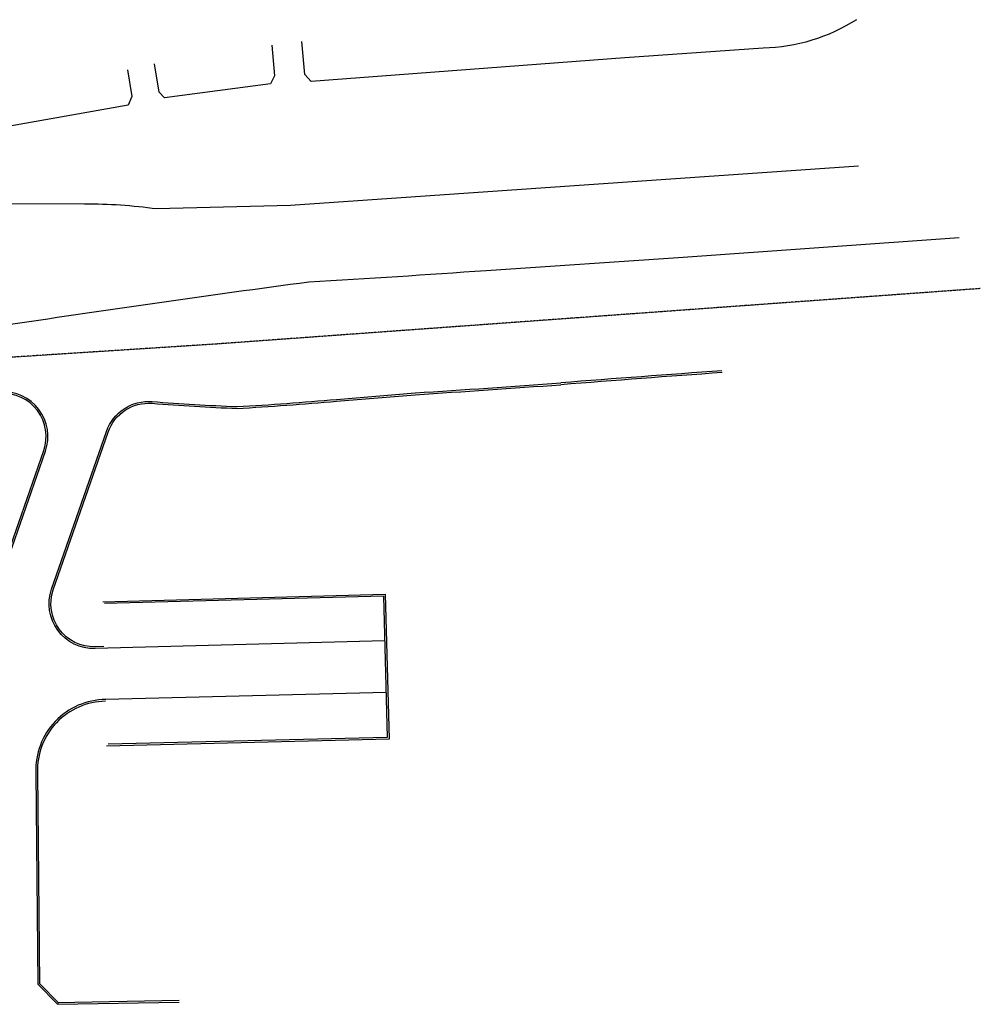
# Model space of a CAD drawing. Extents: x -7228 to 74941, y -112898 to 85621.
# Tile 547 of 635: x 64228 to 74941, y 36967 to 47952. Entities that reach past the tile are written whole.
import ezdxf

# ---------------------------------------------------------------- set-up
doc = ezdxf.new("R2010")
doc.units = 0
doc.linetypes.add('DASHDOT', pattern=[1, 0.5, -0.25, 0, -0.25])
doc.layers.add('Pzt-chodniki', color=8, linetype='CONTINUOUS')
doc.layers.add('Pzt-drogi-hatch', color=253, linetype='CONTINUOUS')

msp = doc.modelspace()

# ---------------------------------------------------------------- linework, layer by layer
at = {"layer": 'Pzt-chodniki'}
for p, q in [((68285.38, 41520.616), (65174.688, 41438.334)), ((68313.855, 40444.087), (65186.757, 40368.315)), ((64407.101, 39551.112), (64429.267, 37190.073)), ((64427.101, 39551.3), (64449.266, 37190.261)), ((64429.267, 37190.073), (64651.469, 36967.179)), ((64443.431, 37204.193), (64665.633, 36981.299))]:
    msp.add_line(p, q, dxfattribs=at)
for points in [[(73558.611, 47952.044, -0.136761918), (72519.689, 47634.179), (70975.499, 47526.331), (67478.608, 47262.558), (67408.824, 47340.702), (67375.328, 47709.095)], [(65430.541, 47392.129), (65479.305, 47096.55), (65436.637, 46999.039), (63484.874, 46653.097, -0.050793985), (62873.062, 46589.466), (61987.774, 46500.67), (61899.718, 46570.496), (61590.001, 47869.859)], [(73582.938, 46318.806), (67246.363, 45878.381), (65755.174, 45840.571, 0.03663179), (64950.646, 45893.384), (63181.076, 45897.488), (61196.466, 45755.309), (59979.887, 45641.388), (57779.206, 45425.696), (54939.954, 45153.103), (52438.086, 44937.654), (49698.487, 44716.876), (47763.62, 44545.062)], [(62828.639, 44445.032), (64125.241, 44553.597, -0.004317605), (67452.367, 45028.144, 0.002897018), (69428.466, 45154.188), (71625.531, 45301.339), (74704.317, 45521.916)], [(68298.6, 41020.791), (65069.268, 40935.371, -0.524414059), (64583.794, 41599.443), (65195.293, 43357.662, -0.340742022), (65706.271, 43691.913, 0.008940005), (66652.137, 43635.428, 0.008048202), (67760.256, 43716.195), (68637.011, 43788.4, 0.001969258), (70262.243, 43899.765)], [(65167.387, 40957.973), (65068.739, 40955.364, -0.524414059), (64602.684, 41592.873), (65214.183, 43351.092, -0.340742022), (65704.722, 43671.973, 0.008949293), (66652.287, 43615.404, 0.008054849), (67761.965, 43696.268), (68638.477, 43768.453, 0.001969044), (70263.689, 43879.818)], [(64049.642, 41798.808), (64515.315, 43137.737, 0.534435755), (64014.2, 43801.151), (59318.156, 43529.625), (56195, 43328.975), (50690.866, 42956.914)], [(64030.752, 41805.378), (64496.424, 43144.307, 0.534435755), (64015.354, 43781.184), (59319.375, 43509.662), (56196.316, 43309.018), (50692.215, 42936.959)]]:
    msp.add_lwpolyline(points, format="xyb", dxfattribs=at)
for points in [[(67040.365, 47667.233), (67071.07, 47326.748), (67026.408, 47237.44), (65844.45, 47081.145), (65783.041, 47142.544), (65732.796, 47457.911)], [(65154.166, 41457.799), (68304.844, 41541.138)], [(68304.844, 41541.138), (68347.599, 39924.752)], [(68285.38, 41520.616), (68327.076, 39944.261)], [(68347.642, 39924.753), (65196.779, 39848.406)], [(68327.076, 39944.261), (65216.244, 39868.883)], [(64651.095, 36987.175), (66007.606, 37012.584)], [(64651.469, 36967.179), (66007.981, 36992.587)]]:
    msp.add_lwpolyline(points, dxfattribs=at)
for centre, radius, start, end in [((89261.813, -196657.794), 241306.699, 94.08796755, 94.51592546), ((89261.813, -196657.794), 241286.699, 94.08796755, 94.51592546), ((65196.424, 39578.578), 789.8, 90.6802956, 181.9929034), ((65196.424, 39578.578), 769.8, 90.9609124, 181.9929034)]:
    msp.add_arc(centre, radius, start, end, dxfattribs=at)
at = {"layer": 'Pzt-drogi-hatch', "linetype": 'DASHDOT', "ltscale": 10}
msp.add_lwpolyline([(74940.683, 44952.262), (66417.529, 44332.991), (62669.975, 44091.211), (54041.228, 43544.517), (50134.416, 43270.015), (48322.225, 43148.24)], dxfattribs=at)

doc.saveas('drawing.dxf')
